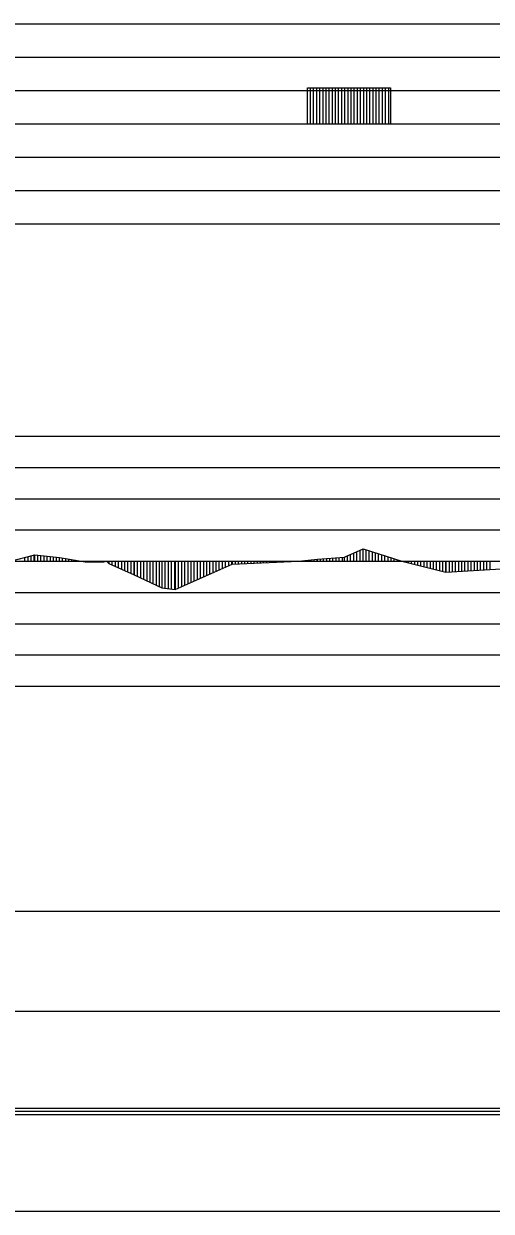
# Model space of a CAD drawing. Extents: x 2 to 10148, y 0 to 380.
# Drawn here: x 2898.8 to 2936.2, y 190 to 285 of the extents above; entities that cross this region are included whole.
import ezdxf

# ---------------------------------------------------------------- set-up
doc = ezdxf.new("R2010")
doc.units = 0
for name, color, linetype in [('POSUN_CARA', 7, 'Continuous'), ('POSUN_RASTR', 7, 'Continuous'), ('RYCHL_RASTR', 7, 'Continuous'), ('ZRYCHL_CARA', 7, 'Continuous'), ('ZRYCHL_RASTR', 7, 'Continuous')]:
    doc.layers.add(name, color=color, linetype=linetype)

msp = doc.modelspace()

# ---------------------------------------------------------------- linework, layer by layer
at = {"layer": 'POSUN_CARA'}
for p, q in [((2897.63, 241.984), (2899.662, 242.501)), ((2898.88, 242), (2898.88, 242.302)), ((2899.13, 242), (2899.13, 242.365)), ((2899.38, 242), (2899.38, 242.429)), ((2899.63, 242), (2899.63, 242.493)), ((2899.662, 242.501), (2901.639, 242.312)), ((2899.662, 242), (2899.662, 242.501)), ((2899.912, 242), (2899.912, 242.477)), ((2900.162, 242), (2900.162, 242.453)), ((2900.412, 242), (2900.412, 242.429)), ((2900.662, 242), (2900.662, 242.405)), ((2900.912, 242), (2900.912, 242.382)), ((2901.162, 242), (2901.162, 242.358)), ((2901.412, 242), (2901.412, 242.334)), ((2901.639, 242.312), (2903.708, 241.964)), ((2901.639, 242), (2901.639, 242.312)), ((2901.889, 242), (2901.889, 242.27)), ((2922.254, 242.161), (2924.414, 242.339)), ((2923.504, 242), (2923.504, 242.264)), ((2923.754, 242), (2923.754, 242.285)), ((2924.004, 242), (2924.004, 242.305)), ((2924.254, 242), (2924.254, 242.326)), ((2924.414, 242.339), (2925.903, 242.992)), ((2924.414, 242), (2924.414, 242.339)), ((2924.664, 242), (2924.664, 242.449)), ((2924.914, 242), (2924.914, 242.558)), ((2925.164, 242), (2925.164, 242.668)), ((2925.414, 242), (2925.414, 242.777)), ((2925.664, 242), (2925.664, 242.887)), ((2925.903, 242.992), (2929.009, 241.994)), ((2925.903, 242), (2925.903, 242.992)), ((2926.153, 242), (2926.153, 242.911)), ((2926.403, 242), (2926.403, 242.831)), ((2926.653, 242), (2926.653, 242.751)), ((2926.903, 242), (2926.903, 242.67)), ((2927.153, 242), (2927.153, 242.59)), ((2927.403, 242), (2927.403, 242.51)), ((2927.653, 242), (2927.653, 242.429)), ((2927.903, 242), (2927.903, 242.349)), ((2928.153, 242), (2928.153, 242.269)), ((2902.139, 242), (2902.139, 242.228)), ((2902.389, 242), (2902.389, 242.186)), ((2902.639, 242), (2902.639, 242.144)), ((2902.889, 242), (2902.889, 242.102)), ((2903.139, 242), (2903.139, 242.06)), ((2903.389, 242), (2903.389, 242.018)), ((2903.639, 242), (2903.639, 241.976)), ((2903.708, 242), (2903.708, 241.964)), ((2903.708, 241.964), (2905.177, 241.953)), ((2903.958, 242), (2903.958, 241.962)), ((2904.208, 242), (2904.208, 241.96)), ((2904.458, 242), (2904.458, 241.958)), ((2904.708, 242), (2904.708, 241.956)), ((2904.958, 242), (2904.958, 241.954)), ((2905.177, 242), (2905.177, 241.953)), ((2905.177, 241.953), (2905.392, 241.999)), ((2905.392, 242), (2905.392, 241.999)), ((2905.392, 241.999), (2905.589, 241.828)), ((2905.589, 242), (2905.589, 241.828)), ((2905.589, 241.828), (2907.612, 240.902)), ((2905.839, 242), (2905.839, 241.714)), ((2906.089, 242), (2906.089, 241.599)), ((2906.339, 242), (2906.339, 241.485)), ((2906.589, 242), (2906.589, 241.37)), ((2906.839, 242), (2906.839, 241.256)), ((2907.089, 242), (2907.089, 241.141)), ((2907.339, 242), (2907.339, 241.027)), ((2907.589, 242), (2907.589, 240.913)), ((2907.612, 242), (2907.612, 240.902)), ((2907.862, 242), (2907.862, 240.785)), ((2908.112, 242), (2908.112, 240.667)), ((2908.362, 242), (2908.362, 240.55)), ((2908.612, 242), (2908.612, 240.433)), ((2908.862, 242), (2908.862, 240.315)), ((2909.112, 242), (2909.112, 240.198)), ((2909.362, 242), (2909.362, 240.08)), ((2909.612, 242), (2909.612, 239.963)), ((2909.825, 242), (2909.825, 239.863)), ((2910.075, 242), (2910.075, 239.834)), ((2910.325, 242), (2910.325, 239.806)), ((2910.575, 242), (2910.575, 239.777)), ((2910.825, 242), (2910.825, 239.749)), ((2910.891, 242), (2910.891, 239.741)), ((2910.891, 239.741), (2915.432, 241.756)), ((2911.141, 242), (2911.141, 239.852)), ((2911.391, 242), (2911.391, 239.963)), ((2911.641, 242), (2911.641, 240.074)), ((2911.891, 242), (2911.891, 240.185)), ((2912.141, 242), (2912.141, 240.296)), ((2912.391, 242), (2912.391, 240.407)), ((2912.641, 242), (2912.641, 240.517)), ((2912.891, 242), (2912.891, 240.628)), ((2913.141, 242), (2913.141, 240.739)), ((2913.391, 242), (2913.391, 240.85)), ((2913.641, 242), (2913.641, 240.961)), ((2913.891, 242), (2913.891, 241.072)), ((2914.141, 242), (2914.141, 241.183)), ((2914.391, 242), (2914.391, 241.294)), ((2914.641, 242), (2914.641, 241.404)), ((2914.891, 242), (2914.891, 241.515)), ((2915.141, 242), (2915.141, 241.626)), ((2915.391, 242), (2915.391, 241.737)), ((2915.432, 241.756), (2920.748, 242.002)), ((2915.432, 242), (2915.432, 241.756)), ((2915.682, 242), (2915.682, 241.767)), ((2915.932, 242), (2915.932, 241.779)), ((2916.182, 242), (2916.182, 241.79)), ((2916.432, 242), (2916.432, 241.802)), ((2916.682, 242), (2916.682, 241.814)), ((2916.932, 242), (2916.932, 241.825)), ((2917.182, 242), (2917.182, 241.837)), ((2917.432, 242), (2917.432, 241.849)), ((2917.682, 242), (2917.682, 241.86)), ((2917.932, 242), (2917.932, 241.872)), ((2918.182, 242), (2918.182, 241.883)), ((2918.432, 242), (2918.432, 241.895)), ((2918.682, 242), (2918.682, 241.907)), ((2918.932, 242), (2918.932, 241.918)), ((2919.182, 242), (2919.182, 241.93)), ((2919.432, 242), (2919.432, 241.941)), ((2919.682, 242), (2919.682, 241.953)), ((2919.932, 242), (2919.932, 241.965)), ((2920.182, 242), (2920.182, 241.976)), ((2920.432, 242), (2920.432, 241.988)), ((2920.682, 242), (2920.682, 241.999)), ((2920.748, 242.002), (2922.254, 242.161)), ((2920.748, 242), (2920.748, 242.002)), ((2920.998, 242), (2920.998, 242.029)), ((2921.248, 242), (2921.248, 242.055)), ((2921.498, 242), (2921.498, 242.081)), ((2921.748, 242), (2921.748, 242.108)), ((2921.998, 242), (2921.998, 242.134)), ((2922.248, 242), (2922.248, 242.16)), ((2922.254, 242), (2922.254, 242.161)), ((2922.504, 242), (2922.504, 242.181)), ((2922.754, 242), (2922.754, 242.202)), ((2923.004, 242), (2923.004, 242.223)), ((2923.254, 242), (2923.254, 242.243)), ((2928.403, 242), (2928.403, 242.188)), ((2928.653, 242), (2928.653, 242.108)), ((2928.903, 242), (2928.903, 242.028)), ((2929.009, 242), (2929.009, 241.994)), ((2929.009, 241.994), (2932.527, 241.125)), ((2929.259, 242), (2929.259, 241.932)), ((2929.509, 242), (2929.509, 241.87)), ((2929.759, 242), (2929.759, 241.809)), ((2930.009, 242), (2930.009, 241.747)), ((2930.259, 242), (2930.259, 241.685)), ((2930.509, 242), (2930.509, 241.624)), ((2930.759, 242), (2930.759, 241.562)), ((2931.009, 242), (2931.009, 241.5)), ((2931.259, 242), (2931.259, 241.438)), ((2931.509, 242), (2931.509, 241.377)), ((2931.759, 242), (2931.759, 241.315)), ((2932.009, 242), (2932.009, 241.253)), ((2932.259, 242), (2932.259, 241.192)), ((2932.509, 242), (2932.509, 241.13)), ((2932.527, 242), (2932.527, 241.125)), ((2932.527, 241.125), (2938.243, 241.478)), ((2932.777, 242), (2932.777, 241.141)), ((2933.027, 242), (2933.027, 241.156)), ((2933.277, 242), (2933.277, 241.172)), ((2933.527, 242), (2933.527, 241.187)), ((2933.777, 242), (2933.777, 241.203)), ((2934.027, 242), (2934.027, 241.218)), ((2934.277, 242), (2934.277, 241.233)), ((2934.527, 242), (2934.527, 241.249)), ((2934.777, 242), (2934.777, 241.264)), ((2935.027, 242), (2935.027, 241.28)), ((2935.277, 242), (2935.277, 241.295)), ((2935.527, 242), (2935.527, 241.311)), ((2935.777, 242), (2935.777, 241.326)), ((2936.027, 242), (2936.027, 241.342)), ((2907.612, 240.902), (2909.825, 239.863)), ((2909.825, 239.863), (2910.891, 239.741))]:
    msp.add_line(p, q, dxfattribs=at)
at = {"layer": 'POSUN_RASTR'}
for p, q in [((2842, 252), (3038, 252)), ((2842, 249.5), (3038, 249.5)), ((2842, 247), (3038, 247)), ((2842, 244.5), (3038, 244.5)), ((2328.7, 242), (3155.543, 242)), ((2842, 239.5), (3038, 239.5)), ((2842, 237), (3038, 237)), ((2842, 234.5), (3038, 234.5)), ((2842, 232), (3038, 232))]:
    msp.add_line(p, q, dxfattribs=at)
at = {"layer": 'RYCHL_RASTR'}
for p, q in [((2328.7, 214), (3155.543, 214)), ((2328.7, 206), (3155.543, 206)), ((2328.7, 198.25), (3155.543, 198.25)), ((2328.7, 198), (3155.543, 198)), ((2328.7, 197.75), (3155.543, 197.75)), ((2328.7, 190), (3155.543, 190))]:
    msp.add_line(p, q, dxfattribs=at)
at = {"layer": 'ZRYCHL_CARA'}
for p, q in [((2921.457, 277), (2921.457, 279.885)), ((2921.457, 277), (2921.457, 279.885)), ((2921.457, 279.885), (2928.092, 279.885)), ((2921.707, 277), (2921.707, 279.885)), ((2921.957, 277), (2921.957, 279.885)), ((2922.207, 277), (2922.207, 279.885)), ((2922.457, 277), (2922.457, 279.885)), ((2922.707, 277), (2922.707, 279.885)), ((2922.957, 277), (2922.957, 279.885)), ((2923.207, 277), (2923.207, 279.885)), ((2923.457, 277), (2923.457, 279.885)), ((2923.707, 277), (2923.707, 279.885)), ((2923.957, 277), (2923.957, 279.885)), ((2924.207, 277), (2924.207, 279.885)), ((2924.457, 277), (2924.457, 279.885)), ((2924.707, 277), (2924.707, 279.885)), ((2924.957, 277), (2924.957, 279.885)), ((2925.207, 277), (2925.207, 279.885)), ((2925.457, 277), (2925.457, 279.885)), ((2925.707, 277), (2925.707, 279.885)), ((2925.957, 277), (2925.957, 279.885)), ((2926.207, 277), (2926.207, 279.885)), ((2926.457, 277), (2926.457, 279.885)), ((2926.707, 277), (2926.707, 279.885)), ((2926.957, 277), (2926.957, 279.885)), ((2927.207, 277), (2927.207, 279.885)), ((2927.457, 277), (2927.457, 279.885)), ((2927.707, 277), (2927.707, 279.885)), ((2927.957, 277), (2927.957, 279.885)), ((2928.092, 279.885), (2928.092, 277)), ((2328.7, 277), (3155.543, 277))]:
    msp.add_line(p, q, dxfattribs=at)
at = {"layer": 'ZRYCHL_RASTR'}
for p, q in [((2828, 285), (3030.648, 285)), ((2828, 282.333), (3030.648, 282.333)), ((2828, 279.667), (3030.694, 279.667)), ((2842, 274.333), (3038, 274.333)), ((2842, 271.667), (3038, 271.667)), ((2842, 269), (3038, 269))]:
    msp.add_line(p, q, dxfattribs=at)

doc.saveas('drawing.dxf')
